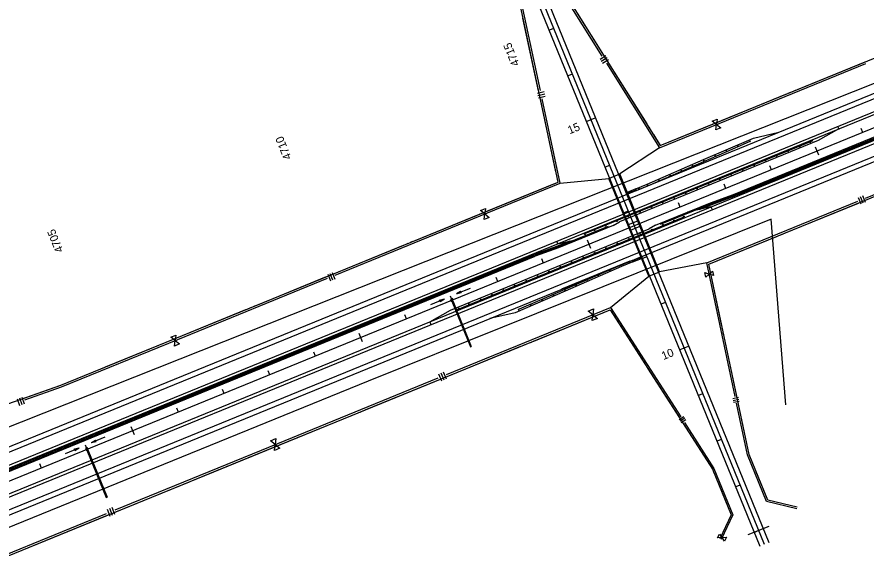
# Model space of a CAD drawing. Extents: x 192699 to 285914, y 194342 to 233219.
# Drawn here: x 217601 to 219324, y 211134 to 212211 of the extents above; entities that cross this region are included whole.
import ezdxf

# ---------------------------------------------------------------- set-up
doc = ezdxf.new("R2010")
doc.units = 0
for name, color, linetype in [('CENT LINE', 7, 'Continuous'), ('CONCRETE', 7, 'Continuous'), ('DRAINAGE', 7, 'Continuous'), ('DRAINAGE ARROWS', 7, 'Continuous'), ('Flood Plain', 7, 'Continuous'), ('GUARD RAILS', 7, 'Continuous'), ('GUARDRAIL', 7, 'Continuous'), ('R-W - CofA', 7, 'Continuous'), ('R_Draft', 7, 'Continuous'), ('R_Water Annot', 7, 'Continuous'), ('ROAD', 7, 'Continuous'), ('SHOULDER', 7, 'Continuous'), ('STATIONING1', 7, 'Continuous'), ('STATIONING2', 7, 'Continuous'), ('WRSF', 7, 'Continuous')]:
    doc.layers.add(name, color=color, linetype=linetype)

msp = doc.modelspace()

# ---------------------------------------------------------------- linework, layer by layer
at = {"layer": 'CENT LINE'}
for p, q in [((219118.5, 211140.5), (218629.3, 212338.3)), ((210682, 208450.3), (219872.3, 212203.9))]:
    msp.add_line(p, q, dxfattribs=at)
at = {"layer": 'CONCRETE'}
for p, q in [((219055.3, 211850.8), (225342.4, 214418.6)), ((219056.8, 211847.1), (225343.9, 214414.9)), ((219269.3, 211983.6), (219227.2, 211959.9)), ((219269.3, 211983.6), (219267.1, 211989.1)), ((219227.2, 211959.9), (218824.1, 211795.3)), ((219008.3, 211833.8), (219055.3, 211850.8)), ((219009.7, 211830), (219056.8, 211847.1)), ((218897.1, 211788.4), (219008.3, 211833.8)), ((219009.4, 211825.6), (218962, 211814.8)), ((218985.7, 211820.2), (219009.7, 211830)), ((219009.4, 211825.6), (219011.7, 211820)), ((218811, 211787.7), (218699.8, 211742.3)), ((218811, 211787.7), (218824.1, 211795.3)), ((218897.1, 211788.4), (218884, 211780.8)), ((218481, 211616.2), (218884, 211780.8)), ((218698.7, 211750.5), (218696.5, 211756.1)), ((218722.5, 211755.9), (218698.4, 211746.1)), ((218698.7, 211750.5), (218746.2, 211761.3)), ((218698.4, 211746.1), (218651.4, 211729)), ((218699.8, 211742.3), (218652.8, 211725.3)), ((214420.5, 210001), (218651.4, 211729)), ((214422.1, 209997.3), (218652.8, 211725.3)), ((218438.8, 211592.5), (218481, 211616.2)), ((218438.8, 211592.5), (218441.1, 211587))]:
    msp.add_line(p, q, dxfattribs=at)
at = {"layer": 'DRAINAGE'}
for p, q in [((218483.5, 211634.5), (218521.3, 211542)), ((218485.4, 211635.3), (218523.2, 211542.7)), ((217742.9, 211332.1), (217782.2, 211235.8)), ((217744.8, 211332.8), (217784.1, 211236.5)), ((219085.3, 211160.8), (219127.9, 211178.2))]:
    msp.add_line(p, q, dxfattribs=at)
for points in [[(218482.6, 211634.2), (218486.3, 211635.7), (218484.8, 211639.4), (218481.1, 211637.9)], [(217742, 211331.7), (217745.7, 211333.2), (217744.2, 211336.9), (217740.5, 211335.4)]]:
    msp.add_lwpolyline(points, close=True, dxfattribs=at)
for points in [[(218521.3, 211542), (218523.2, 211542.7)], [(217782.2, 211235.8), (217784.1, 211236.5)]]:
    msp.add_lwpolyline(points, dxfattribs=at)
at = {"layer": 'DRAINAGE ARROWS'}
for p, q in [((218501.5, 211654.1), (218492.9, 211648.9)), ((218502.7, 211651.3), (218492.9, 211648.9)), ((218501.6, 211653.9), (218494.4, 211649.5)), ((218502.6, 211651.5), (218494.4, 211649.5)), ((218501.7, 211653.6), (218496, 211650.2)), ((218502.5, 211651.8), (218496, 211650.2)), ((218501.8, 211653.4), (218497.5, 211650.8)), ((218502.4, 211652), (218497.5, 211650.8)), ((218501.9, 211653.2), (218499.1, 211651.5)), ((218502.3, 211652.2), (218499.1, 211651.5)), ((218502, 211652.9), (218500.6, 211652.1)), ((218502.2, 211652.5), (218500.6, 211652.1)), ((218502.7, 211651.3), (218501.5, 211654.1)), ((218458.7, 211636.6), (218468.5, 211638.9)), ((218459.8, 211633.8), (218458.7, 211636.6)), ((218458.8, 211636.3), (218467, 211638.3)), ((218458.9, 211636.1), (218465.4, 211637.7)), ((218459, 211635.9), (218463.8, 211637)), ((218459.1, 211635.6), (218462.2, 211636.4)), ((218459.1, 211635.4), (218460.7, 211635.8)), ((218459.3, 211635), (218460.7, 211635.8)), ((218459.4, 211634.7), (218462.2, 211636.4)), ((218459.5, 211634.5), (218463.8, 211637)), ((218459.6, 211634.2), (218465.4, 211637.7)), ((218459.7, 211634), (218467, 211638.3)), ((218459.8, 211633.8), (218468.5, 211638.9)), ((217717.7, 211334.5), (217727.5, 211336.8)), ((217717.8, 211334.2), (217726, 211336.2)), ((217717.9, 211334), (217724.4, 211335.6)), ((217718, 211333.8), (217722.8, 211334.9)), ((217718.5, 211332.4), (217722.8, 211334.9)), ((217718.6, 211332.2), (217724.4, 211335.6)), ((217718.7, 211331.9), (217726, 211336.2)), ((217718.8, 211331.7), (217727.5, 211336.8)), ((217760.6, 211352), (217751.9, 211346.8)), ((217761.7, 211349.2), (217751.9, 211346.8)), ((217760.7, 211351.8), (217753.4, 211347.4)), ((217761.6, 211349.5), (217753.4, 211347.4)), ((217760.8, 211351.5), (217755, 211348.1)), ((217761.5, 211349.7), (217755, 211348.1)), ((217760.9, 211351.3), (217756.6, 211348.7)), ((217761.4, 211349.9), (217756.6, 211348.7)), ((217761, 211351.1), (217758.1, 211349.4)), ((217761.3, 211350.2), (217758.1, 211349.4)), ((217761.1, 211350.8), (217759.7, 211350)), ((217761.2, 211350.4), (217759.7, 211350)), ((217761.7, 211349.2), (217760.6, 211352)), ((217718.8, 211331.7), (217717.7, 211334.5)), ((217718.1, 211333.5), (217721.3, 211334.3)), ((217718.2, 211333.3), (217719.7, 211333.7)), ((217718.4, 211332.9), (217719.7, 211333.7)), ((217718.5, 211332.6), (217721.3, 211334.3))]:
    msp.add_line(p, q, dxfattribs=at)
at = {"layer": 'Flood Plain'}
for points in [[(220194.9, 212816.3), (220308.4, 212601.2), (220392, 212493.7), (217382.2, 211298.8), (214432.1, 210091.9), (214396.3, 210354.8), (214450, 210504.2), (214575.4, 210737.2)], [(219161.8, 211424.2), (219132, 211800.6), (218313.8, 211472), (215949, 210510.1), (214241, 209799.2)]]:
    msp.add_lwpolyline(points, dxfattribs=at)
at = {"layer": 'GUARD RAILS'}
for p, q in [((219216.1, 211959.7), (218753.2, 211770.6)), ((218492.1, 211616.4), (218955, 211805.5))]:
    msp.add_line(p, q, dxfattribs=at)
for centre in [(219210.6, 211956.6), (219165.9, 211938.4), (219189.1, 211947.8), (219142.8, 211928.9), (219096.5, 211910), (219119.7, 211919.5), (219050.2, 211891.1), (219073.4, 211900.6), (219003.9, 211872.2), (219027.1, 211881.7), (218957.7, 211853.3), (218980.8, 211862.8), (218911.4, 211834.4), (218934.5, 211843.8), (218888.2, 211824.9), (218841.9, 211806), (218865.1, 211815.5), (218954.6, 211806.1), (218795.6, 211787.1), (218818.8, 211796.6), (218912.5, 211789), (218934.7, 211798), (218753.5, 211770), (218773.4, 211778.1), (218866.2, 211770.1), (218889.4, 211779.5), (218819.9, 211751.2), (218843.1, 211760.6), (218773.6, 211732.2), (218796.8, 211741.7), (218727.3, 211713.3), (218750.5, 211722.8), (218704.2, 211703.9), (218657.9, 211685), (218681.1, 211694.4), (218611.6, 211666.1), (218634.8, 211675.5), (218565.3, 211647.2), (218588.5, 211656.6), (218519, 211628.3), (218542.2, 211637.7), (218497.5, 211619.5)]:
    msp.add_circle(centre, 0.75, dxfattribs=at)
at = {"layer": 'GUARDRAIL'}
for p, q in [((218863, 211860.8), (219001.6, 211917.4)), ((218818.7, 211842.7), (218840.9, 211851.8)), ((218840.6, 211789), (218862.8, 211798.1)), ((218845.2, 211777.9), (218867.4, 211787)), ((218867.1, 211724.2), (218889.3, 211733.3)), ((218845, 211715.2), (218706.4, 211658.6))]:
    msp.add_line(p, q, dxfattribs=at)
at = {"layer": 'R-W - CofA'}
for p, q in [((219005, 211709.3), (225290.9, 214276.6)), ((218906.7, 211950), (221489.6, 213004.9)), ((218796.4, 212132), (218784.5, 212124.6)), ((218798.8, 212128.1), (218786.9, 212120.6)), ((218801.3, 212124.1), (218789.4, 212116.6)), ((218657.2, 212056.3), (218671.2, 212059.3)), ((218658.2, 212051.7), (218672.2, 212054.7)), ((218659.2, 212047), (218673.2, 212050)), ((219012.2, 211999.3), (219022.4, 212003.5)), ((219020.9, 211992.6), (219012.2, 211999.3)), ((219019.4, 211981.6), (219020.9, 211992.6)), ((219022.4, 212003.5), (219020.9, 211992.6)), ((219020.9, 211992.6), (219029.7, 211985.8)), ((219029.7, 211985.8), (219019.4, 211981.6)), ((219308.1, 211844.9), (219313.5, 211831.7)), ((219312.5, 211846.7), (219317.9, 211833.5)), ((219316.9, 211848.5), (219322.4, 211835.3)), ((218541.8, 211818.1), (218552.2, 211822.4)), ((218550.7, 211811.2), (218541.8, 211818.1)), ((218552.2, 211822.4), (218550.7, 211811.2)), ((218549.2, 211800.1), (218550.7, 211811.2)), ((218559.6, 211804.3), (218549.2, 211800.1)), ((218550.7, 211811.2), (218559.6, 211804.3)), ((218231.9, 211688.8), (218237.3, 211675.5)), ((218236.3, 211690.6), (218241.7, 211677.3)), ((218240.7, 211692.4), (218246.1, 211679.1)), ((218997.2, 211692.2), (219006, 211689.3)), ((218999.2, 211683.2), (218997.2, 211692.2)), ((219006, 211689.3), (218999.2, 211683.2)), ((219006, 211689.3), (219012.9, 211695.5)), ((219014.8, 211686.5), (219006, 211689.3)), ((219012.9, 211695.5), (219014.8, 211686.5)), ((218760.3, 211614.2), (218771.4, 211618.8)), ((218769.8, 211606.8), (218760.3, 211614.2)), ((218771.4, 211618.8), (218769.8, 211606.8)), ((218768.2, 211594.9), (218769.8, 211606.8)), ((218779.3, 211599.5), (218768.2, 211594.9)), ((218769.8, 211606.8), (218779.3, 211599.5)), ((217913.2, 211561.4), (217923.6, 211565.6)), ((217922.1, 211554.5), (217913.2, 211561.4)), ((217923.6, 211565.6), (217922.1, 211554.5)), ((217920.6, 211543.3), (217922.1, 211554.5)), ((217931, 211547.6), (217920.6, 211543.3)), ((217922.1, 211554.5), (217931, 211547.6)), ((218466.2, 211491.1), (218472, 211476.9)), ((218456.7, 211487.2), (218462.5, 211473)), ((218461.5, 211489.2), (218467.3, 211475)), ((217610.8, 211439.6), (217615.5, 211426)), ((219053.6, 211437), (219065.1, 211439.4)), ((217601.8, 211436.4), (217606.5, 211422.9)), ((217606.3, 211438), (217611, 211424.4)), ((219054.4, 211433.1), (219065.9, 211435.6)), ((219055.3, 211429.3), (219066.7, 211431.7)), ((218954.7, 211400), (218945.1, 211393.9)), ((218956.7, 211396.8), (218947.2, 211390.7)), ((218958.8, 211393.6), (218949.2, 211387.5)), ((218115.7, 211350.9), (218126.8, 211355.5)), ((218126.8, 211355.5), (218125.2, 211343.5)), ((218125.2, 211343.5), (218115.7, 211350.9)), ((218123.5, 211331.6), (218125.2, 211343.5)), ((218134.7, 211336.2), (218123.5, 211331.6)), ((218125.2, 211343.5), (218134.7, 211336.2)), ((217788.7, 211214.4), (217794.5, 211200.2)), ((217793.4, 211216.3), (217799.2, 211202.1)), ((217783.9, 211212.5), (217789.7, 211198.2)), ((219023.1, 211154), (219027, 211162)), ((219032, 211154.7), (219023.1, 211154)), ((219027, 211162), (219032, 211154.7)), ((219032, 211154.7), (219040.9, 211155.4)), ((219037.1, 211147.3), (219032, 211154.7)), ((219040.9, 211155.4), (219037.1, 211147.3))]:
    msp.add_line(p, q, dxfattribs=at)
for points in [[(218640.2, 212416.1), (218662.8, 212352.1), (218686.6, 212293.8), (218788.4, 212131.5)], [(218663.4, 212061.6), (218619.5, 212266.4), (218595.8, 212324.5), (218575.1, 212383)], [(218666.3, 212353.4), (218689.9, 212295.6), (218906.7, 211950)], [(218699.2, 211876), (218615.9, 212265.3), (218592.2, 212323.2)], [(218713, 212258.8), (218791.6, 212133.5)], [(218659.7, 212060.8), (218628, 212208.4)], [(218797.4, 212117.2), (218905.2, 211945.3), (219026.1, 211994.7)], [(218800.5, 212119.2), (218879.2, 211993.8)], [(219026.1, 211994.7), (219323.8, 212116.3)], [(219185.4, 212063.8), (219322.4, 212119.8)], [(219175.7, 212059.8), (219181, 212062)], [(218555.9, 211813.4), (218703.6, 211873.7), (218667, 212044.8)], [(218694.9, 211896.4), (218663.3, 212044)], [(219024.6, 211998.1), (219161.6, 212054.1)], [(219166, 212055.9), (219171.3, 212058)], [(218881.7, 211989.8), (218884.7, 211985)], [(218892.8, 211972.1), (218906.7, 211950), (219024.6, 211998.1)], [(218887.3, 211980.9), (218890.3, 211976.1)], [(219323.2, 211843.4), (219632.1, 211969.5)], [(218905.2, 211945.3), (218824.4, 211892.3)], [(218697.1, 211885.9), (218695.9, 211891.6)], [(214727.7, 210253.9), (214955.4, 210357.7), (215190.6, 210443), (216208.9, 210858.9), (216390.3, 210943.8), (217501.2, 211397.5), (217690.2, 211463.9), (218699.2, 211876)], [(218554.5, 211816.9), (218694.2, 211874)], [(218698.7, 211875.8), (218699.2, 211876), (218698.1, 211881.2)], [(218703.6, 211873.7), (218802.2, 211883.2)], [(219001.2, 211711.9), (219307.3, 211836.9)], [(219169, 211776.2), (219308.7, 211833.3)], [(218247, 211687.2), (218555.9, 211813.4)], [(218409.5, 211757.7), (218554.5, 211816.9)], [(219005, 211709.3), (219144.7, 211766.3)], [(219149.2, 211768.2), (219154.6, 211770.4)], [(219159.1, 211772.2), (219164.5, 211774.4)], [(218389.7, 211749.6), (218395.1, 211751.8)], [(218399.6, 211753.7), (218405, 211755.9)], [(218245.5, 211690.7), (218385.3, 211747.8)], [(219001.2, 211711.9), (218905.4, 211693.9)], [(219058.7, 211441.2), (219001.2, 211711.9)], [(219184.8, 211216.2), (219124.7, 211230.9), (219086.9, 211323.5), (219005, 211709.3)], [(219031.6, 211583.8), (219005, 211709.3)], [(217927.3, 211556.6), (218231, 211680.7)], [(218089.9, 211627.1), (218229.6, 211684.2)], [(218805.7, 211621.5), (218883.2, 211684.9)], [(210735, 208320.7), (215389, 210221.6), (215624.3, 210306.9), (215851.9, 210410.7), (216685.1, 210751), (217161.2, 210907.6), (217425.7, 211053.4), (218805.1, 211616.8)], [(217925.8, 211560.2), (218065.6, 211617.2)], [(218070.1, 211619.1), (218075.5, 211621.3)], [(218080, 211623.1), (218085.4, 211625.3)], [(218472.9, 211485.6), (218805.7, 211621.5)], [(218650, 211553.5), (218805.1, 211616.8)], [(218805.1, 211616.8), (219012.9, 211293.3), (219050.7, 211200.7), (219027.4, 211152)], [(218805.1, 211616.8), (218869.8, 211516.1)], [(218805.7, 211621.5), (218948.3, 211399.5)], [(219033.5, 211575.3), (219032.5, 211579.9)], [(217780.9, 211501), (217925.8, 211560.2)], [(219035.3, 211566.7), (219034.3, 211571.4)], [(219061.8, 211441.9), (219036.1, 211562.8)], [(217616.8, 211434.1), (217691.5, 211460.3), (217927.3, 211556.6)], [(218474.4, 211481.8), (218624, 211542.9)], [(218628.8, 211544.8), (218634.6, 211547.2)], [(218639.4, 211549.1), (218645.2, 211551.5)], [(218871.9, 211512.8), (218874.4, 211509)], [(217615.5, 211437.7), (217690.2, 211463.9), (217756.6, 211491)], [(217761.1, 211492.9), (217766.5, 211495.1)], [(217771, 211496.9), (217776.4, 211499.1)], [(218876.4, 211505.7), (218878.9, 211501.8)], [(218881, 211498.6), (218945.7, 211397.9)], [(218130.8, 211345.8), (218455.8, 211478.6)], [(218307.8, 211413.7), (218457.4, 211474.8)], [(219184, 211213.2), (219122.4, 211228.3), (219083.9, 211322.6), (219061.6, 211427.5)], [(219093.2, 211308.1), (219086.9, 211323.5), (219064.7, 211428.1)], [(218286.7, 211405.1), (218292.4, 211407.4)], [(218297.3, 211409.4), (218303, 211411.8)], [(218132.3, 211342), (218281.9, 211403.1)], [(218955.6, 211388), (219015.6, 211294.7), (219054, 211200.6), (219030.1, 211150.6)], [(218953.1, 211386.4), (219012.9, 211293.3), (219016.3, 211284.9)], [(217800.1, 211210.8), (218130.8, 211345.8)], [(217977.2, 211278.7), (218132.3, 211342)], [(219096.5, 211300), (219094.7, 211304.4)], [(219099.9, 211291.9), (219098.1, 211296.3)], [(219184.8, 211216.2), (219124.7, 211230.9), (219101.4, 211288.2)], [(217801.6, 211207), (217951.2, 211268.1)], [(217956, 211270), (217961.8, 211272.4)], [(217966.6, 211274.3), (217972.4, 211276.7)], [(219017.7, 211281.3), (219019.5, 211277)], [(219020.9, 211273.5), (219022.7, 211269.2)], [(219024.1, 211265.6), (219050.7, 211200.7), (219027.4, 211152)], [(217458, 211071), (217783.1, 211203.8)], [(217635, 211138.9), (217784.6, 211200)], [(217624.5, 211134.6), (217630.2, 211137)]]:
    msp.add_lwpolyline(points, dxfattribs=at)
at = {"layer": 'R_Draft'}
for p, q in [((219095.6, 211965.1), (219147.2, 211976.9)), ((218994.7, 211921.4), (219095.6, 211965.1)), ((219042, 211938), (219087.9, 211957.9)), ((219089, 211959.5), (219087.8, 211957.9)), ((219089.8, 211957.7), (219087.8, 211957.9)), ((219089.8, 211957.7), (219089, 211959.5)), ((218881.4, 211868.4), (219042, 211938)), ((218880, 211871.6), (218994.7, 211921.4)), ((218856.9, 211862.2), (218880.1, 211871.6)), ((218856.9, 211862.2), (218839.6, 211855)), ((218858.3, 211858.9), (218840.9, 211851.8)), ((218858.3, 211858.9), (218881.4, 211868.4)), ((218849.7, 211717.1), (218826.6, 211707.6)), ((218851.1, 211713.9), (218828, 211704.4)), ((218849.7, 211717.1), (218867.1, 211724.2)), ((218851.1, 211713.9), (218868.4, 211721)), ((218826.6, 211707.6), (218666.1, 211637.9)), ((218828, 211704.4), (218713.4, 211654.6)), ((218713.4, 211654.6), (218612.5, 211610.7)), ((218666.1, 211637.9), (218620.2, 211617.9)), ((218612.5, 211610.7), (218560.9, 211598.9)), ((218618.3, 211618.2), (218620.2, 211617.9)), ((218618.3, 211618.2), (218619, 211616.3)), ((218619, 211616.3), (218620.2, 211617.9))]:
    msp.add_line(p, q, dxfattribs=at)
for centre in [(219041.7, 211938.7), (219064.6, 211948.7), (219018.7, 211928.8), (218972.9, 211908.9), (218995.8, 211918.8), (218927, 211889), (218949.9, 211898.9), (218881.1, 211869.1), (218904.1, 211879.1), (218842.1, 211853.1), (218843.5, 211853.7), (218845, 211854.3), (218846.4, 211854.9), (218847.9, 211855.5), (218849.3, 211856.1), (218852.2, 211857.2), (218855.1, 211858.4), (218858, 211859.6), (218863.8, 211862), (218844.3, 211714), (218850, 211716.4), (218852.9, 211717.6), (218855.8, 211718.8), (218858.7, 211720), (218860.1, 211720.6), (218861.6, 211721.2), (218863, 211721.8), (218864.5, 211722.4), (218865.9, 211722.9), (218804, 211696.9), (218826.9, 211706.9), (218781, 211687), (218735.2, 211667.1), (218758.1, 211677), (218689.3, 211647.1), (218712.2, 211657.1), (218643.4, 211627.2), (218666.4, 211637.1)]:
    msp.add_circle(centre, 0.75, dxfattribs=at)
at = {"layer": 'R_Water Annot'}
for p, q in [((218520.6, 211660.3), (218492.9, 211648.9)), ((218501.5, 211654.1), (218492.9, 211648.9)), ((218502.7, 211651.3), (218492.9, 211648.9)), ((218501.6, 211653.9), (218494.4, 211649.5)), ((218502.6, 211651.5), (218494.4, 211649.5)), ((218501.7, 211653.6), (218496, 211650.2)), ((218502.5, 211651.8), (218496, 211650.2)), ((218501.8, 211653.4), (218497.5, 211650.8)), ((218502.4, 211652), (218497.5, 211650.8)), ((218501.9, 211653.2), (218499.1, 211651.5)), ((218502.3, 211652.2), (218499.1, 211651.5)), ((218502, 211652.9), (218500.6, 211652.1)), ((218502.2, 211652.5), (218500.6, 211652.1)), ((218502.7, 211651.3), (218501.5, 211654.1)), ((218440.7, 211627.6), (218468.5, 211638.9)), ((218458.7, 211636.6), (218468.5, 211638.9)), ((218459.8, 211633.8), (218458.7, 211636.6)), ((218458.8, 211636.3), (218467, 211638.3)), ((218458.9, 211636.1), (218465.4, 211637.7)), ((218459, 211635.9), (218463.8, 211637)), ((218459.1, 211635.6), (218462.2, 211636.4)), ((218459.1, 211635.4), (218460.7, 211635.8)), ((218459.3, 211635), (218460.7, 211635.8)), ((218459.4, 211634.7), (218462.2, 211636.4)), ((218459.5, 211634.5), (218463.8, 211637)), ((218459.6, 211634.2), (218465.4, 211637.7)), ((218459.7, 211634), (218467, 211638.3)), ((218459.8, 211633.8), (218468.5, 211638.9)), ((217779.6, 211358.2), (217751.9, 211346.8)), ((217699.7, 211325.6), (217727.5, 211336.8)), ((217717.7, 211334.5), (217727.5, 211336.8)), ((217717.8, 211334.2), (217726, 211336.2)), ((217717.9, 211334), (217724.4, 211335.6)), ((217718, 211333.8), (217722.8, 211334.9)), ((217718.5, 211332.4), (217722.8, 211334.9)), ((217718.6, 211332.2), (217724.4, 211335.6)), ((217718.7, 211331.9), (217726, 211336.2)), ((217718.8, 211331.7), (217727.5, 211336.8)), ((217760.6, 211352), (217751.9, 211346.8)), ((217761.7, 211349.2), (217751.9, 211346.8)), ((217760.7, 211351.8), (217753.4, 211347.4)), ((217761.6, 211349.5), (217753.4, 211347.4)), ((217760.8, 211351.5), (217755, 211348.1)), ((217761.5, 211349.7), (217755, 211348.1)), ((217760.9, 211351.3), (217756.6, 211348.7)), ((217761.4, 211349.9), (217756.6, 211348.7)), ((217761, 211351.1), (217758.1, 211349.4)), ((217761.3, 211350.2), (217758.1, 211349.4)), ((217761.1, 211350.8), (217759.7, 211350)), ((217761.2, 211350.4), (217759.7, 211350)), ((217761.7, 211349.2), (217760.6, 211352)), ((217718.8, 211331.7), (217717.7, 211334.5)), ((217718.1, 211333.5), (217721.3, 211334.3)), ((217718.2, 211333.3), (217719.7, 211333.7)), ((217718.4, 211332.9), (217719.7, 211333.7)), ((217718.5, 211332.6), (217721.3, 211334.3))]:
    msp.add_line(p, q, dxfattribs=at)
at = {"layer": 'ROAD'}
for p, q in [((210661.6, 208500.3), (229316.5, 216119.6)), ((210670.7, 208478.1), (229325.6, 216097.4)), ((219316.1, 211944.3), (229348.3, 216041.8)), ((210702.4, 208400.3), (229357.4, 216019.6)), ((219109.2, 211136.8), (218620, 212334.5)), ((219127.7, 211144.3), (218638.5, 212342.1)), ((210693.4, 208422.5), (219316.1, 211944.3)), ((218905.4, 211693.9), (218824.4, 211892.3)), ((218883.2, 211684.9), (218802.2, 211883.2))]:
    msp.add_line(p, q, dxfattribs=at)
for points in [[(218802.2, 211883.2), (218824.4, 211892.3)], [(218883.2, 211684.9), (218905.4, 211693.9)]]:
    msp.add_lwpolyline(points, dxfattribs=at)
at = {"layer": 'SHOULDER'}
for p, q in [((210657.8, 208509.6), (225591.1, 214608.8)), ((210691.1, 208428.1), (225763.2, 214584)), ((210672.9, 208472.5), (225606.2, 214571.8)), ((210706.2, 208391.1), (225778.4, 214547))]:
    msp.add_line(p, q, dxfattribs=at)
at = {"layer": 'STATIONING1'}
for points in [[(219313.5, 211985.4), (219316.9, 211977.1)], [(219220.9, 211947.6), (219227.7, 211930.9)], [(219128.3, 211909.8), (219131.7, 211901.5)], [(219035.8, 211872), (219039.2, 211863.6)], [(218943.2, 211834.2), (218946.6, 211825.8)], [(218850.6, 211796.4), (218854, 211788)], [(218758, 211758.5), (218764.8, 211741.9)], [(218665.4, 211720.7), (218668.9, 211712.4)], [(218572.9, 211682.9), (218576.3, 211674.6)], [(218480.3, 211645.1), (218483.7, 211636.8)], [(218387.7, 211607.3), (218391.1, 211599)], [(218295.1, 211569.5), (218301.9, 211552.8)], [(218202.6, 211531.7), (218206, 211523.3)], [(218110, 211493.9), (218113.4, 211485.5)], [(218017.4, 211456.1), (218020.8, 211447.7)], [(217924.8, 211418.2), (217928.2, 211409.9)], [(217832.3, 211380.4), (217839.1, 211363.8)], [(217739.7, 211342.6), (217743.1, 211334.3)], [(217647.1, 211304.8), (217650.5, 211296.5)]]:
    msp.add_lwpolyline(points, dxfattribs=at)
at = {"layer": 'STATIONING2'}
for points in [[(218682.4, 212184.5), (218690.7, 212187.9)], [(218720.2, 212091.9), (218728.5, 212095.3)], [(218758, 211999.3), (218774.6, 212006.1)], [(218795.8, 211906.7), (218804.1, 211910.1)], [(218833.6, 211814.2), (218841.9, 211817.6)], [(218871.4, 211721.6), (218879.8, 211725)], [(218909.2, 211629), (218917.6, 211632.4)], [(218947, 211536.4), (218963.7, 211543.2)], [(218984.9, 211443.8), (218993.2, 211447.2)], [(219022.7, 211351.3), (219031, 211354.7)], [(219060.5, 211258.7), (219068.8, 211262.1)], [(219098.3, 211166.1), (219106.6, 211169.5)]]:
    msp.add_lwpolyline(points, dxfattribs=at)
at = {"layer": 'WRSF'}
for p, q in [((219056, 211848.9), (225343.1, 214416.8)), ((219009, 211831.9), (219056, 211848.9)), ((218907.2, 211790.3), (219009, 211831.9)), ((218801, 211785.8), (218699.1, 211744.2)), ((218699.1, 211744.2), (218652.1, 211727.2)), ((214421.3, 209999.2), (218652.1, 211727.2))]:
    msp.add_line(p, q, dxfattribs=at)

# ---------------------------------------------------------------- texts
at = {"layer": 'STATIONING1'}
for s, p in [('4715', (218621.4, 212114.8)), ('4710', (218158.8, 211925.1)), ('4705', (217695.7, 211736.7))]:
    msp.add_text(s, height=16.5, rotation=112.2167, dxfattribs=at).set_placement(p)
at = {"layer": 'STATIONING2'}
for s, p in [('15', (218722.7, 211972.7)), ('10', (218913.2, 211514.8))]:
    msp.add_text(s, height=16.5, rotation=22.2167, dxfattribs=at).set_placement(p)

doc.saveas('drawing.dxf')
